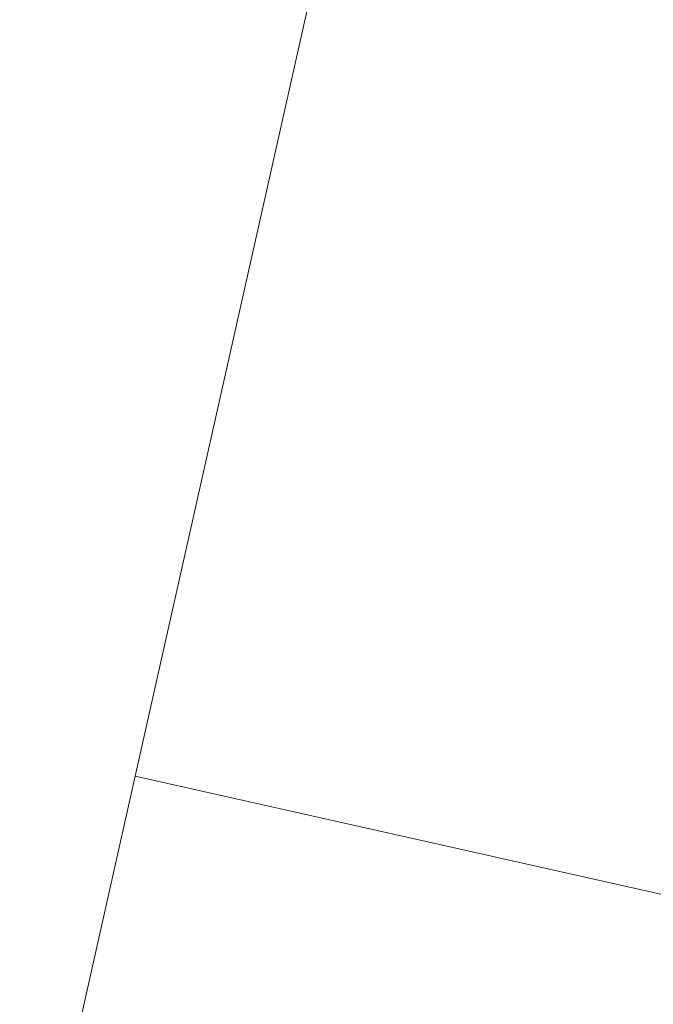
# Model space of a CAD drawing. Header units: millimetres. Extents: x -7145539 to 8272368, y 6117771 to 6337028.
# Tile 288 of 482: x -6847048 to -6846540, y 6128551 to 6129341. Entities that reach past the tile are written whole.
import ezdxf

# ---------------------------------------------------------------- set-up
doc = ezdxf.new("R2010")
doc.units = ezdxf.units.MM
doc.header["$MEASUREMENT"] = 0
doc.layers.add('АР-Отметки высот.АР', color=7, linetype='Continuous')
doc.layers.add('АР-Отметки высот.АР_Ном._пера__120', color=7, linetype='Continuous', lineweight=0)

# ---------------------------------------------------------------- blocks, each defined once
blk = doc.blocks.new('Линия_13_6', base_point=(-7155973.65, 6130562.67))
at = {"layer": 'АР-Отметки высот.АР_Ном._пера__120', "color": 7, "linetype": 'Continuous', "lineweight": 0}
blk.add_line((-7155995.57, 6130465.1), (-7156384.28, 6128734.39), dxfattribs=at)

msp = doc.modelspace()

# ---------------------------------------------------------------- linework, layer by layer
at = {"layer": 'АР-Отметки высот.АР_Ном._пера__120', "color": 7, "linetype": 'Continuous', "lineweight": 0, "flags": 128}
msp.add_lwpolyline([(-6846955.28, 6128734.39), (-6845596.03, 6128429.11), (-6845688.63, 6128016.8), (-6847047.89, 6128322.08)], close=True, dxfattribs=at)

# ---------------------------------------------------------------- block references
at = {"layer": 'АР-Отметки высот.АР', "color": 7, "linetype": 'Continuous', "lineweight": 0}
msp.add_blockref('Линия_13_6', (-6846544.66, 6130562.67), dxfattribs=at)

doc.saveas('drawing.dxf')
